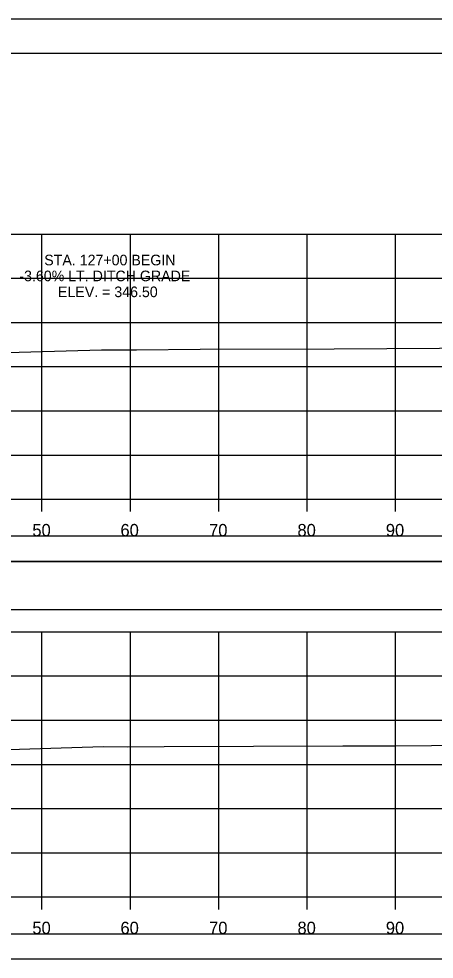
# Model space of a CAD drawing. Extents: x 1368122 to 1710785, y 373130 to 557566.
# Drawn here: x 1368736.3 to 1368783.3, y 376864 to 376970.4 of the extents above; entities that cross this region are included whole.
import ezdxf

# ---------------------------------------------------------------- set-up
doc = ezdxf.new("R2010")
doc.units = 0
for name, color, linetype in [('R_Alt Surface', 7, 'Continuous'), ('R_Axis', 7, 'Continuous'), ('R_Axis Annot', 7, 'Continuous'), ('R_Border', 7, 'Continuous'), ('R_Exist Surface', 7, 'Continuous'), ('R_Grid', 7, 'Continuous'), ('R_No Plot', 7, 'Continuous'), ('R_Xsect Elev', 7, 'Continuous')]:
    doc.layers.add(name, color=color, linetype=linetype)

msp = doc.modelspace()

# ---------------------------------------------------------------- linework, layer by layer
msp.add_lwpolyline([(1368539.73, 376903.58), (1368838.03, 376903.58), (1368838.03, 376908.99), (1368539.73, 376908.99)], close=True)
at = {"layer": 'R_Alt Surface'}
for points in [[(1368539.73, 376909.05), (1368838.03, 376909.05), (1368838.03, 376911.86), (1368539.73, 376911.86)], [(1368539.73, 376864.05), (1368838.03, 376864.05), (1368838.03, 376866.86), (1368539.73, 376866.86)]]:
    msp.add_lwpolyline(points, close=True, dxfattribs=at)
at = {"layer": 'R_Axis'}
for p, q in [((1368538.88, 376916.06), (1368838.88, 376916.06)), ((1368738.88, 376914.66), (1368738.88, 376916.06)), ((1368748.88, 376914.66), (1368748.88, 376916.06)), ((1368758.88, 376914.66), (1368758.88, 376916.06)), ((1368768.88, 376914.66), (1368768.88, 376916.06)), ((1368778.88, 376914.66), (1368778.88, 376916.06)), ((1368538.88, 376871.06), (1368838.88, 376871.06)), ((1368738.88, 376869.66), (1368738.88, 376871.06)), ((1368748.88, 376869.66), (1368748.88, 376871.06)), ((1368758.88, 376869.66), (1368758.88, 376871.06)), ((1368768.88, 376869.66), (1368768.88, 376871.06)), ((1368778.88, 376869.66), (1368778.88, 376871.06))]:
    msp.add_line(p, q, dxfattribs=at)
at = {"layer": 'R_Border'}
msp.add_line((1368530.88, 376966.52), (1368847.06, 376966.52), dxfattribs=at)
at = {"layer": 'R_Exist Surface'}
for points in [[(1368729.58, 376932.49), (1368745.62, 376932.97), (1368749.59, 376932.96), (1368756.77, 376933.04), (1368771.96, 376933.08), (1368783.85, 376933.13), (1368789.71, 376933.18), (1368802.07, 376933.29), (1368807.81, 376933.32), (1368819.78, 376933.5), (1368826.13, 376933.58), (1368835.33, 376933.69), (1368838.88, 376933.73)], [(1368733.93, 376887.72), (1368745.81, 376888.08), (1368748.59, 376888.06), (1368752.7, 376888.08), (1368772.93, 376888.14), (1368778.86, 376888.17), (1368791.15, 376888.26), (1368797.21, 376888.31), (1368808.86, 376888.39), (1368814.72, 376888.47), (1368827.17, 376888.63), (1368831.64, 376888.68), (1368836.86, 376888.75), (1368838.88, 376888.78)]]:
    msp.add_lwpolyline(points, dxfattribs=at)
at = {"layer": 'R_Grid'}
for p, q in [((1368538.88, 376946.06), (1368838.88, 376946.06)), ((1368738.88, 376916.06), (1368738.88, 376946.06)), ((1368748.88, 376916.06), (1368748.88, 376946.06)), ((1368758.88, 376916.06), (1368758.88, 376946.06)), ((1368768.88, 376916.06), (1368768.88, 376946.06)), ((1368778.88, 376916.06), (1368778.88, 376946.06)), ((1368538.88, 376941.06), (1368838.88, 376941.06)), ((1368538.88, 376936.06), (1368838.88, 376936.06)), ((1368538.88, 376931.06), (1368838.88, 376931.06)), ((1368538.88, 376926.06), (1368838.88, 376926.06)), ((1368538.88, 376921.06), (1368838.88, 376921.06)), ((1368538.88, 376916.06), (1368838.88, 376916.06)), ((1368538.88, 376901.06), (1368838.88, 376901.06)), ((1368738.88, 376871.06), (1368738.88, 376901.06)), ((1368748.88, 376871.06), (1368748.88, 376901.06)), ((1368758.88, 376871.06), (1368758.88, 376901.06)), ((1368768.88, 376871.06), (1368768.88, 376901.06)), ((1368778.88, 376871.06), (1368778.88, 376901.06)), ((1368538.88, 376896.06), (1368838.88, 376896.06)), ((1368538.88, 376891.06), (1368838.88, 376891.06)), ((1368538.88, 376886.06), (1368838.88, 376886.06)), ((1368538.88, 376881.06), (1368838.88, 376881.06)), ((1368538.88, 376876.06), (1368838.88, 376876.06)), ((1368538.88, 376871.06), (1368838.88, 376871.06))]:
    msp.add_line(p, q, dxfattribs=at)
at = {"layer": 'R_No Plot'}
msp.add_line((1368518.48, 376970.41), (1368851.81, 376970.41), dxfattribs=at)
for points in [[(1368518.47, 376970.41), (1368851.81, 376970.41), (1368851.81, 376757.07), (1368518.47, 376757.07)], [(1368764.8, 376966.52), (1368784.42, 376966.52), (1368784.42, 376956.64), (1368800.53, 376956.64), (1368823.73, 376956.64), (1368823.85, 376928.48), (1368847.06, 376928.48), (1368847.06, 376761.06), (1368530.88, 376761.06), (1368530.88, 376966.52)]]:
    msp.add_lwpolyline(points, close=True, dxfattribs=at)

# ---------------------------------------------------------------- texts
at = {"layer": 'R_Axis Annot'}
for s, p in [('50', (1368737.79, 376911.86)), ('60', (1368747.76, 376911.86)), ('70', (1368757.79, 376911.86)), ('80', (1368767.79, 376911.86)), ('90', (1368777.79, 376911.86)), ('50', (1368737.79, 376866.86)), ('60', (1368747.76, 376866.86)), ('70', (1368757.79, 376866.86)), ('80', (1368767.79, 376866.86)), ('90', (1368777.79, 376866.86))]:
    msp.add_text(s, height=1.4, dxfattribs=at).set_placement(p)
at = {"layer": 'R_Xsect Elev'}
for s, p in [('STA. 127+00 BEGIN ', (1368739.14, 376942.52)), ('-3.60% LT. DITCH GRADE', (1368736.32, 376940.72)), ('ELEV. = 346.50', (1368740.69, 376938.92))]:
    msp.add_text(s, height=1.2, dxfattribs=at).set_placement(p)

doc.saveas('drawing.dxf')
